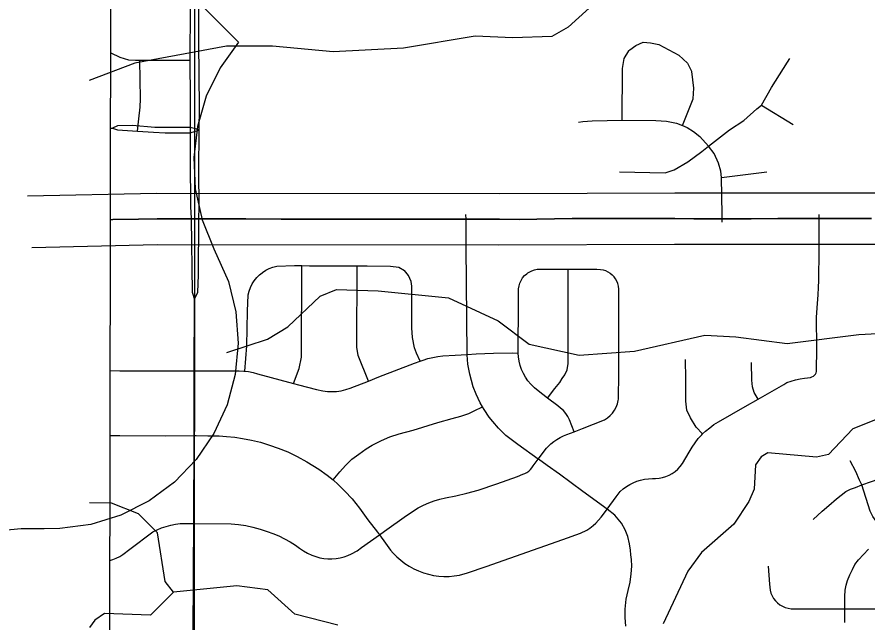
# Model space of a CAD drawing. Extents: x -1403959 to 81668, y -1400582 to 11018.
# Drawn here: x 6196.8 to 6293, y 8383.4 to 8451.9 of the extents above; entities that cross this region are included whole.
import ezdxf

# ---------------------------------------------------------------- set-up
doc = ezdxf.new("R2010")
doc.units = 0
for name, color, linetype in [('tdCiRRCL', 7, 'Continuous'), ('tdCiSectNmbr', 7, 'Continuous'), ('tdCiSectTwpRng', 7, 'Continuous'), ('tdCoClipBndry', 7, 'Continuous'), ('tdCoDivCarto', 7, 'Continuous'), ('tdCoSurfAsphaltUnbanded', 7, 'Continuous'), ('tdCoSurfBitum', 7, 'Continuous')]:
    doc.layers.add(name, color=color, linetype=linetype)

msp = doc.modelspace()

# ---------------------------------------------------------------- linework, layer by layer
at = {"layer": 'tdCiRRCL'}
msp.add_line((6207.336, 8428.982), (6207.27, 8380.913), dxfattribs=at)
for points in [[(6207.572, 8767.695), (6207.324, 8719.347), (6207.604, 8622.258), (6207.336, 8428.982)], [(6293.486, 8429.104), (6291.102, 8429.119), (6287.554, 8429.128), (6285.292, 8429.103), (6282.875, 8429.103), (6279.841, 8429.088), (6276.569, 8429.087), (6273.355, 8429.087), (6271.228, 8429.104), (6265.276, 8429.135), (6259.612, 8429.115), (6253.602, 8429.016), (6251.379, 8429.038), (6247.595, 8429.055), (6243.879, 8429.054), (6241.735, 8429.054), (6235.667, 8429.054), (6232.484, 8429.054), (6228.773, 8429.054), (6226.693, 8429.054), (6222.691, 8429.07), (6220.481, 8429.086), (6216.956, 8429.086), (6212.655, 8429.079), (6210.531, 8429.027), (6207.636, 8428.991), (6207.336, 8428.982)], [(6207.336, 8428.982), (6207.636, 8428.991), (6210.531, 8429.027), (6212.655, 8429.079), (6216.956, 8429.086), (6220.481, 8429.086), (6222.691, 8429.07), (6226.693, 8429.054), (6228.773, 8429.054), (6232.484, 8429.054), (6235.667, 8429.054), (6241.735, 8429.054), (6243.879, 8429.054), (6247.595, 8429.055), (6251.379, 8429.038), (6253.602, 8429.016), (6259.612, 8429.115), (6265.276, 8429.135), (6271.228, 8429.104), (6273.355, 8429.087), (6276.569, 8429.087), (6279.841, 8429.088), (6282.875, 8429.103), (6285.292, 8429.103), (6287.554, 8429.128), (6291.102, 8429.119), (6293.486, 8429.104)]]:
    msp.add_lwpolyline(points, dxfattribs=at)
at = {"layer": 'tdCiSectNmbr'}
for points in [[(6216.454, 8456.615), (6216.38, 8452.777), (6216.364, 8447.265), (6216.371, 8442.403)], [(6217.38, 8451.151), (6217.409, 8456.906)], [(6217.422, 8439.13), (6217.45, 8441.675), (6217.369, 8449.013), (6217.38, 8451.151)], [(6216.371, 8442.403), (6216.372, 8441.598), (6216.384, 8438.826)], [(6216.384, 8438.826), (6216.395, 8436.483), (6216.402, 8435.138)], [(6217.371, 8434.425), (6217.422, 8439.13)], [(6216.402, 8435.138), (6216.424, 8431.06), (6216.436, 8430.443), (6216.497, 8429.169)], [(6217.369, 8429.086), (6217.414, 8430.393), (6217.4, 8431.696), (6217.358, 8433.212), (6217.371, 8434.425)], [(6216.497, 8429.169), (6216.501, 8429.086)], [(6216.501, 8429.086), (6216.621, 8420.786), (6216.885, 8419.963)], [(6216.888, 8419.97), (6217.242, 8420.771), (6217.332, 8422.718), (6217.369, 8429.086)], [(6216.772, 8389.323), (6216.789, 8394.604), (6216.826, 8404.546), (6216.832, 8411.868), (6216.882, 8419.533)], [(6216.882, 8419.533), (6216.885, 8419.963)], [(6216.885, 8419.963), (6216.888, 8419.97)], [(6216.747, 8381.053), (6216.747, 8381.37), (6216.772, 8389.323)]]:
    msp.add_lwpolyline(points, dxfattribs=at)
at = {"layer": 'tdCiSectTwpRng'}
for points in [[(6266.138, 8448.212), (6266.791, 8448.707), (6267.625, 8449.064), (6268.46, 8449.017), (6269.414, 8448.802), (6271.657, 8447.609), (6272.635, 8446.703), (6272.799, 8446.411)], [(6207.362, 8447.897), (6207.423, 8447.866), (6208.425, 8447.389), (6209.427, 8447.087), (6210.19, 8447.039), (6216.364, 8447.039)], [(6265.252, 8440.235), (6265.288, 8446.083), (6265.502, 8447.228), (6266.003, 8448.11), (6266.028, 8448.129)], [(6266.028, 8448.129), (6266.138, 8448.212)], [(6210.437, 8439.019), (6210.59, 8440.393), (6210.722, 8441.716), (6210.753, 8442.673), (6210.712, 8447.039)], [(6283.961, 8446.804), (6284.228, 8447.228)], [(6264.978, 8434.394), (6270.13, 8434.299), (6271.132, 8434.609), (6272.682, 8435.539), (6274.281, 8436.684), (6275.04, 8437.287), (6277.405, 8439.165), (6279.027, 8440.215), (6280.483, 8441.527), (6281.009, 8441.942), (6282.152, 8443.936), (6283.961, 8446.804)], [(6272.097, 8439.653), (6273.303, 8442.648), (6273.374, 8443.864), (6273.159, 8445.773), (6272.833, 8446.351)], [(6272.799, 8446.411), (6272.833, 8446.351)], [(6281.009, 8441.942), (6284.598, 8439.766)], [(6260.326, 8440.008), (6260.801, 8440.087), (6261.856, 8440.175), (6265.252, 8440.235), (6269.081, 8440.21), (6270.277, 8440.131), (6271.42, 8439.902), (6272.097, 8439.653), (6272.615, 8439.41), (6273.327, 8438.953), (6274.057, 8438.39), (6275.04, 8437.287)], [(6207.351, 8439.346), (6207.608, 8439.345)], [(6216.974, 8439.258), (6216.382, 8439.426), (6213.877, 8439.406), (6212.402, 8439.436), (6209.867, 8439.63), (6208.168, 8439.599), (6207.608, 8439.345)], [(6207.608, 8439.345), (6208.168, 8439.141), (6210.437, 8439.019), (6212.249, 8438.887), (6213.552, 8438.815), (6216.384, 8438.826), (6216.999, 8439.006)], [(6217.422, 8439.13), (6216.974, 8439.258)], [(6216.999, 8439.006), (6217.422, 8439.13)], [(6276.569, 8429.09), (6276.562, 8429.559), (6276.5, 8433.775), (6276.413, 8434.479), (6276.166, 8435.393), (6275.665, 8436.456), (6275.04, 8437.287)], [(6276.5, 8433.775), (6281.618, 8434.407)], [(6247.595, 8429.055), (6247.591, 8429.556)], [(6247.622, 8425.925), (6247.598, 8428.7), (6247.595, 8429.055)], [(6276.569, 8429.087), (6276.569, 8429.09)], [(6276.575, 8428.707), (6276.569, 8429.087)], [(6287.428, 8420.479), (6287.486, 8421.295), (6287.518, 8422.106), (6287.549, 8425.509), (6287.565, 8428.181), (6287.565, 8428.73), (6287.565, 8429.136)], [(6287.565, 8429.136), (6287.565, 8429.565)], [(6265.685, 8382.977), (6265.603, 8383.965), (6265.62, 8384.916), (6265.702, 8386.036), (6265.932, 8387.024), (6266.179, 8387.955), (6266.294, 8388.894), (6266.343, 8389.783), (6266.327, 8390.524), (6266.261, 8391.067), (6266.195, 8391.561), (6266.08, 8392.285), (6265.902, 8393.134), (6265.583, 8393.88), (6265.18, 8394.626), (6264.435, 8395.526), (6263.559, 8396.213), (6263.552, 8396.218), (6260.825, 8398.202), (6258.157, 8400.179), (6256.785, 8401.157), (6255.782, 8401.874), (6255.773, 8401.88), (6253.459, 8403.534), (6252.092, 8404.57), (6251.272, 8405.371), (6250.628, 8406.133), (6250.198, 8406.641), (6249.651, 8407.481), (6249.461, 8407.798), (6249.183, 8408.262), (6248.75, 8409.237), (6248.418, 8410.054), (6248.024, 8411.506), (6247.793, 8412.64), (6247.726, 8413.699), (6247.725, 8413.739), (6247.622, 8425.925)], [(6222.586, 8411.844), (6222.813, 8414.711), (6222.861, 8418.635), (6222.957, 8420.465), (6223.062, 8420.895), (6223.212, 8421.31), (6223.407, 8421.707), (6223.644, 8422.08), (6223.919, 8422.426), (6224.23, 8422.739), (6224.526, 8422.978)], [(6224.526, 8422.978), (6224.574, 8423.017), (6224.945, 8423.257), (6225.341, 8423.454), (6225.755, 8423.608), (6226.184, 8423.715), (6228.182, 8423.812), (6229.037, 8423.788), (6229.891, 8423.764), (6235.284, 8423.764), (6236.416, 8423.764), (6239.04, 8423.739), (6239.979, 8423.595), (6240.629, 8423.234)], [(6228.09, 8410.426), (6228.712, 8412.135), (6229, 8413.435), (6229.037, 8423.788)], [(6236.549, 8410.716), (6235.405, 8413.628), (6235.236, 8414.567), (6235.284, 8423.764)], [(6242.395, 8412.955), (6242.002, 8413.868), (6241.761, 8414.494), (6241.544, 8415.65), (6241.448, 8416.733), (6241.472, 8421.452), (6241.376, 8421.982), (6241.087, 8422.68), (6240.629, 8423.234)], [(6259.845, 8404.986), (6259.318, 8406.328), (6259.119, 8406.7), (6258.881, 8407.049), (6258.608, 8407.371), (6258.302, 8407.662), (6257.966, 8407.918), (6256.827, 8408.793), (6255.772, 8409.604), (6255.342, 8409.954), (6254.913, 8410.351), (6254.601, 8410.733), (6254.325, 8411.141), (6254.085, 8411.571), (6253.884, 8412.021), (6253.724, 8412.487), (6253.605, 8412.966), (6253.529, 8413.452), (6253.507, 8413.891), (6253.482, 8414.391), (6253.529, 8419.209), (6253.545, 8421.165), (6253.593, 8421.499), (6253.69, 8421.815), (6253.828, 8422.115), (6254.005, 8422.395), (6254.217, 8422.648), (6254.461, 8422.871), (6254.603, 8422.97)], [(6254.603, 8422.97), (6254.732, 8423.06), (6255.026, 8423.212), (6255.337, 8423.323), (6255.66, 8423.391), (6258.125, 8423.391), (6259.135, 8423.388), (6262.387, 8423.375), (6262.801, 8423.344), (6263.096, 8423.298), (6263.383, 8423.214), (6263.656, 8423.092), (6263.911, 8422.936), (6264.143, 8422.747), (6264.173, 8422.716)], [(6256.827, 8408.793), (6257.659, 8409.858), (6258.215, 8410.553), (6258.493, 8410.991), (6258.771, 8411.421), (6259.049, 8412.002), (6259.15, 8412.711), (6259.15, 8413.394), (6259.135, 8423.342), (6259.135, 8423.388)], [(6264.576, 8407.762), (6264.72, 8408.127), (6264.82, 8408.507), (6264.852, 8408.666), (6264.852, 8409.19), (6264.884, 8411.083), (6264.868, 8413.675), (6264.9, 8419.082), (6264.884, 8421.117), (6264.836, 8421.451), (6264.769, 8421.743), (6264.664, 8422.023), (6264.523, 8422.287), (6264.349, 8422.53), (6264.173, 8422.716)], [(6286.904, 8411.283), (6287.011, 8411.37), (6287.119, 8411.502), (6287.199, 8411.653), (6287.247, 8411.817), (6287.279, 8414.473), (6287.263, 8417.956), (6287.359, 8419.514), (6287.428, 8420.479)], [(6216.832, 8411.868), (6221.384, 8411.868), (6221.919, 8411.883), (6222.453, 8411.857), (6222.585, 8411.84), (6222.984, 8411.79), (6223.509, 8411.682), (6224.023, 8411.534), (6228.09, 8410.426), (6228.635, 8410.278), (6230.686, 8409.753), (6231.386, 8409.625), (6231.907, 8409.554), (6232.432, 8409.531), (6232.956, 8409.555), (6233.477, 8409.627), (6233.988, 8409.746), (6234.487, 8409.912), (6236.549, 8410.716), (6237.747, 8411.184), (6241.786, 8412.742), (6242.395, 8412.955), (6242.741, 8413.076), (6243.287, 8413.259), (6243.844, 8413.402), (6244.411, 8413.506), (6244.983, 8413.569), (6246.366, 8413.649), (6247.725, 8413.739), (6248.752, 8413.808), (6250.724, 8413.887), (6252.823, 8413.903), (6253.507, 8413.891)], [(6274.356, 8404.73), (6273.616, 8405.5), (6272.981, 8406.558), (6272.588, 8407.435), (6272.467, 8408.432), (6272.467, 8410.971), (6272.437, 8413.147)], [(6280.64, 8408.676), (6280.636, 8408.682), (6280.194, 8409.424), (6280.017, 8410.057), (6279.929, 8410.815), (6279.903, 8412.826)], [(6207.313, 8411.911), (6208.424, 8411.888), (6208.63, 8411.884), (6216.104, 8411.868), (6216.832, 8411.868)], [(6268.689, 8399.679), (6269.039, 8399.7), (6269.436, 8399.731), (6269.829, 8399.806), (6270.212, 8399.922), (6270.581, 8400.077), (6270.931, 8400.269), (6271.259, 8400.498), (6271.562, 8400.759), (6271.835, 8401.051), (6272.076, 8401.369), (6272.84, 8402.689), (6273.174, 8403.23), (6273.503, 8403.729), (6273.869, 8404.202), (6274.268, 8404.647), (6274.356, 8404.73), (6274.7, 8405.06), (6275.162, 8405.44), (6275.65, 8405.785), (6276.163, 8406.092), (6279.185, 8407.842), (6280.64, 8408.676), (6283.542, 8410.338), (6283.908, 8410.545), (6284.392, 8410.719), (6284.886, 8410.863), (6285.388, 8410.974), (6285.896, 8411.054), (6286.563, 8411.134), (6286.727, 8411.182), (6286.805, 8411.223)], [(6286.855, 8411.249), (6286.878, 8411.262), (6286.904, 8411.283)], [(6216.789, 8394.604), (6221.043, 8394.566), (6221.867, 8394.482), (6222.685, 8394.354), (6223.496, 8394.181), (6224.295, 8393.966), (6225.082, 8393.707), (6225.759, 8393.465), (6226.422, 8393.186), (6227.069, 8392.874), (6227.7, 8392.528), (6228.311, 8392.149), (6228.747, 8391.819), (6229.204, 8391.517), (6229.68, 8391.245), (6230.171, 8391.004), (6230.605, 8390.845), (6231.051, 8390.724), (6231.506, 8390.641), (6231.967, 8390.597), (6232.429, 8390.592), (6232.89, 8390.626), (6233.346, 8390.699), (6233.795, 8390.811), (6234.232, 8390.961), (6234.656, 8391.147), (6235.276, 8391.497), (6235.785, 8391.863), (6237.804, 8393.303), (6238.393, 8393.723), (6240.858, 8395.504), (6242.193, 8396.363), (6242.778, 8396.671), (6243.381, 8396.941), (6244.001, 8397.171), (6244.634, 8397.36), (6245.278, 8397.508), (6246.439, 8397.731), (6247.696, 8398.033), (6248.984, 8398.383), (6251.099, 8399.098), (6253.421, 8399.925), (6254.025, 8400.164), (6254.261, 8400.258), (6254.484, 8400.38), (6254.691, 8400.529), (6254.878, 8400.701), (6255.043, 8400.895), (6255.202, 8401.134), (6255.773, 8401.88), (6256.712, 8403.106), (6257.205, 8403.614), (6257.529, 8403.879), (6257.872, 8404.117), (6258.233, 8404.327), (6258.61, 8404.508), (6259, 8404.658), (6259.845, 8404.986), (6260.765, 8405.342), (6263.278, 8406.328), (6263.603, 8406.548), (6263.899, 8406.806), (6264.162, 8407.097), (6264.389, 8407.417), (6264.576, 8407.762)], [(6232.567, 8399.531), (6233.309, 8400.427), (6233.954, 8401.17), (6234.666, 8401.863), (6235.472, 8402.434), (6236.311, 8403.04), (6236.985, 8403.47), (6238.039, 8404.007), (6238.996, 8404.398), (6240.031, 8404.73), (6241.613, 8405.179), (6244.416, 8406.026), (6246.042, 8406.473), (6247.004, 8406.729), (6247.926, 8407.049), (6248.526, 8407.342), (6249.461, 8407.798)], [(6207.302, 8404.557), (6208.424, 8404.553), (6213.587, 8404.534), (6216.826, 8404.546)], [(6216.826, 8404.546), (6217.05, 8404.546), (6218.391, 8404.505), (6219.663, 8404.505), (6220.499, 8404.45), (6221.434, 8404.385), (6222.325, 8404.233), (6223.325, 8404.037), (6224.335, 8403.788), (6225.378, 8403.462), (6226.334, 8403.125), (6227.432, 8402.69), (6228.497, 8402.179), (6229.572, 8401.571), (6230.942, 8400.756), (6231.887, 8400.05), (6232.567, 8399.531), (6233.115, 8399.007), (6233.897, 8398.257), (6234.712, 8397.388), (6235.56, 8396.334), (6236.483, 8395.03), (6237.575, 8393.615), (6237.804, 8393.303), (6238.49, 8392.369), (6239.047, 8391.589), (6239.349, 8391.24), (6239.763, 8390.82), (6240.207, 8390.431), (6240.678, 8390.076), (6241.173, 8389.755), (6241.69, 8389.471), (6242.226, 8389.225), (6242.779, 8389.019), (6243.345, 8388.853), (6243.921, 8388.729), (6244.505, 8388.647), (6245.094, 8388.607), (6245.684, 8388.61), (6246.272, 8388.655), (6246.855, 8388.743), (6247.746, 8388.997), (6249.861, 8389.713), (6258.543, 8392.798), (6260.531, 8393.514), (6261.247, 8393.848), (6261.617, 8394.086), (6261.968, 8394.353), (6262.297, 8394.645), (6262.603, 8394.962), (6262.885, 8395.301), (6263.139, 8395.66), (6263.552, 8396.218), (6264.586, 8397.616), (6265.047, 8398.221), (6265.381, 8398.515), (6265.738, 8398.779), (6266.117, 8399.012), (6266.514, 8399.212), (6266.926, 8399.377), (6267.352, 8399.506), (6267.787, 8399.598), (6268.228, 8399.652), (6268.689, 8399.679)], [(6307.218, 8391.141), (6305.298, 8391.531), (6303.533, 8391.978), (6301.929, 8392.434), (6300.916, 8392.75), (6299.936, 8392.99), (6299.103, 8393.173), (6298.558, 8393.249), (6297.85, 8393.26), (6297.218, 8393.282), (6296.63, 8393.358), (6296.129, 8393.489), (6295.454, 8393.762), (6294.931, 8394.1), (6294.364, 8394.492), (6294.016, 8394.852), (6293.634, 8395.375), (6293.329, 8395.99), (6292.368, 8398.975), (6292.123, 8399.501), (6291.703, 8400.499), (6291.055, 8401.673)], [(6286.854, 8395.051), (6287.886, 8395.98), (6288.657, 8396.645), (6289.515, 8397.398), (6290.022, 8397.801), (6290.582, 8398.204), (6291.108, 8398.467), (6291.668, 8398.677), (6292.368, 8398.975), (6293.471, 8399.343), (6294.241, 8399.606), (6294.872, 8399.781), (6295.397, 8399.921)], [(6207.283, 8390.413), (6207.627, 8390.514), (6208.033, 8390.673), (6208.423, 8390.866), (6208.782, 8391.083), (6209.577, 8391.688), (6212.154, 8393.644), (6212.643, 8393.882), (6213.145, 8394.089), (6213.66, 8394.265), (6214.184, 8394.409), (6214.716, 8394.52), (6215.255, 8394.598), (6215.748, 8394.614), (6216.789, 8394.604)], [(6290.436, 8383.404), (6290.436, 8384.891), (6290.436, 8384.948), (6290.447, 8386.338), (6290.501, 8387.036), (6290.61, 8387.624), (6290.762, 8388.147), (6291.024, 8388.79), (6291.306, 8389.407), (6291.6, 8389.963), (6291.99, 8390.503), (6293.144, 8391.702)], [(6281.787, 8389.772), (6281.946, 8387.716), (6281.952, 8387.377), (6282.001, 8387.042), (6282.092, 8386.716), (6282.224, 8386.405), (6282.395, 8386.112), (6282.602, 8385.844), (6282.842, 8385.605), (6283.11, 8385.398), (6283.402, 8385.227), (6283.714, 8385.095), (6284.04, 8385.003), (6284.375, 8384.954), (6284.713, 8384.948), (6290.436, 8384.948), (6296.179, 8384.948), (6296.365, 8384.969), (6296.551, 8384.949), (6296.729, 8384.889), (6296.889, 8384.792), (6296.935, 8384.748)]]:
    msp.add_lwpolyline(points, dxfattribs=at)
at = {"layer": 'tdCoClipBndry'}
msp.add_lwpolyline([(6333.647, 7836.582), (6334.159, 7936.618), (6334.305, 8031.809), (6334.838, 8128.744), (6335.005, 8225.192), (6334.937, 8332.052), (6316.879, 8332.256), (6243.397, 8333.356), (6216.834, 8332.74), (6216.915, 8429.086), (6216.972, 8525.862), (6217.273, 8622.265), (6217.133, 8670.902)], dxfattribs=at)
at = {"layer": 'tdCoDivCarto'}
for points in [[(6197.976, 8431.668), (6212.584, 8431.981), (6251.367, 8431.941), (6271.214, 8432.006), (6285.237, 8432.006), (6311.516, 8432.016), (6347.875, 8431.859), (6361.972, 8431.839), (6373.68, 8431.409), (6399.675, 8431.312)], [(6198.489, 8425.85), (6212.659, 8426.178), (6251.325, 8426.137), (6271.176, 8426.203), (6285.28, 8426.202), (6311.511, 8426.212), (6347.872, 8426.055), (6361.822, 8426.036), (6373.594, 8425.606), (6399.641, 8425.508)]]:
    msp.add_lwpolyline(points, dxfattribs=at)
at = {"layer": 'tdCoSurfAsphaltUnbanded'}
msp.add_lwpolyline([(6206.585, 8464.316), (6221.842, 8449.059), (6219.771, 8446.164), (6218.212, 8442.964), (6217.21, 8439.548), (6216.793, 8436.013), (6216.972, 8432.458), (6217.743, 8428.983), (6219.084, 8425.686), (6220.718, 8421.998), (6221.566, 8418.541), (6221.825, 8414.991), (6221.487, 8411.447), (6220.562, 8408.01), (6219.075, 8404.776), (6217.069, 8401.836), (6214.6, 8399.272), (6211.737, 8397.157), (6208.56, 8395.55), (6205.16, 8394.496), (6201.632, 8394.026), (6199.87, 8394.006), (6197.282, 8394), (6194.027, 8393.702)], dxfattribs=at)
at = {"layer": 'tdCoSurfBitum'}
for points in [[(6262.375, 8453.661), (6259.158, 8450.772), (6257.321, 8449.71), (6252.892, 8449.574), (6248.617, 8449.742), (6240.518, 8448.399), (6232.576, 8447.97), (6225.705, 8448.607), (6220.513, 8448.626), (6210.121, 8446.68), (6204.976, 8444.733)], [(6220.543, 8413.967), (6225.13, 8415.477), (6227.426, 8416.843), (6231.104, 8420.34), (6232.938, 8421.097), (6237.672, 8420.926), (6245.611, 8420.133), (6251.252, 8417.517), (6254.755, 8414.908), (6260.402, 8413.665), (6266.665, 8414.1), (6274.613, 8415.902), (6278.124, 8415.737), (6283.925, 8414.952), (6292.023, 8415.99), (6297.674, 8416.275)], [(6297.798, 8407.877), (6291.374, 8405.305), (6288.615, 8402.414), (6287.24, 8402.114), (6281.744, 8402.593), (6280.978, 8402.137), (6280.364, 8401.223), (6280.202, 8398.476), (6279.586, 8397.104), (6277.897, 8394.515), (6274.22, 8391.322), (6272.686, 8389.191), (6269.916, 8383.246)], [(6214.492, 8386.812), (6213.579, 8388.037), (6212.683, 8393.537), (6210.552, 8395.683), (6207.502, 8396.915), (6204.984, 8396.925)], [(6233.11, 8383.078), (6228.228, 8384.318), (6225.183, 8387.078), (6221.672, 8387.549), (6214.492, 8386.812), (6211.886, 8384.227), (6206.694, 8384.399), (6205.622, 8383.639), (6204.987, 8382.828)]]:
    msp.add_lwpolyline(points, dxfattribs=at)

doc.saveas('drawing.dxf')
